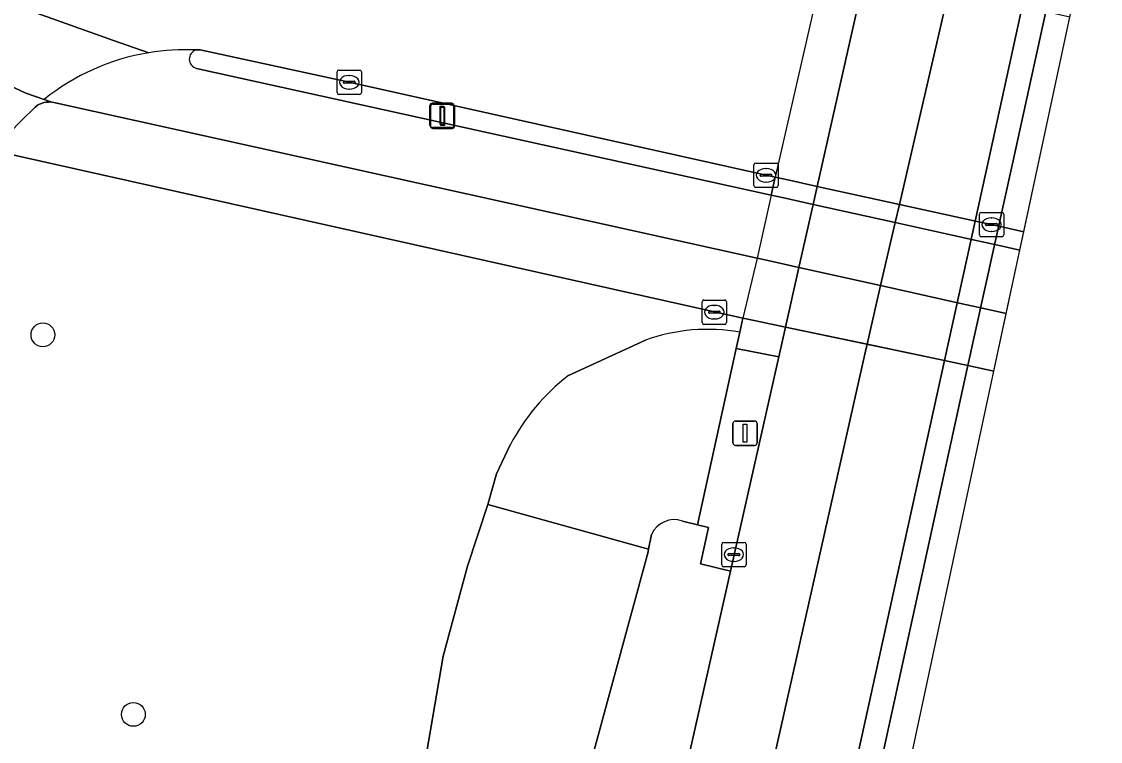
# Model space of a CAD drawing. Extents: x 161771 to 163125, y 382475 to 383179.
# Drawn here: x 163046.9 to 163091.25, y 382681.93 to 382711.52 of the extents above; entities that cross this region are included whole.
import ezdxf

# ---------------------------------------------------------------- set-up
doc = ezdxf.new("R2010")
doc.units = 0
for name, color, linetype in [('IMGEO_Berm_gesloten', 7, 'Continuous'), ('IMGEO_Berm_open', 7, 'Continuous'), ('IMGEO_Boom', 7, 'Continuous'), ('IMGEO_Dek', 7, 'Continuous'), ('IMGEO_Fietspad_open', 7, 'Continuous'), ('IMGEO_Groenvoorziening', 7, 'Continuous'), ('IMGEO_Hek', 7, 'Continuous'), ('IMGEO_Kolk', 7, 'Continuous'), ('IMGEO_Lichtmast', 7, 'Continuous'), ('IMGEO_Rijbaan_lokaal_gesloten', 7, 'Continuous'), ('IMGEO_Rijbaan_lokaal_open', 7, 'Continuous'), ('IMGEO_Rijbaan_regionaal_gesloten', 7, 'Continuous'), ('IMGEO_Verkeerseiland_open', 7, 'Continuous'), ('IMGEO_Voetpad_open', 7, 'Continuous')]:
    doc.layers.add(name, color=color, linetype=linetype)

msp = doc.modelspace()

# ---------------------------------------------------------------- linework, layer by layer
at = {"layer": 'IMGEO_Berm_gesloten'}
for points in [[(163081.594, 382713.555), (163081.768, 382714.327), (163082.359, 382716.95), (163082.85, 382719.126), (163082.924, 382719.464), (163081.762, 382719.726), (163081.238, 382719.844), (163080.627, 382717.332), (163080.066, 382714.705), (163079.9, 382713.929), (163077.881, 382705.126), (163077.717, 382704.381), (163077.146, 382701.788), (163076.555, 382699.323), (163077.082, 382699.213), (163078.302, 382698.957), (163078.855, 382701.41), (163079.439, 382704.001), (163079.607, 382704.743)], [(163090.29, 382717.805), (163089.329, 382718.022), (163086.702, 382706.048), (163084.839, 382697.583), (163085.808, 382697.375), (163087.618, 382705.615)], [(163078.302, 382698.957), (163077.082, 382699.213), (163076.555, 382699.323), (163076.43, 382698.753), (163076.283, 382698.086), (163078.027, 382697.74)]]:
    msp.add_lwpolyline(points, close=True, dxfattribs=at)
for points in [[(163085.808, 382697.375), (163084.839, 382697.583), (163080.675, 382678.66), (163074.573, 382651.19), (163069.59, 382628.557), (163062.679, 382597.162), (163055.744, 382565.749), (163050.52, 382542.19), (163049.44, 382537.321), (163047.048, 382526.523), (163045.764, 382520.643), (163042.312, 382505.001), (163040.438, 382496.39), (163044.005, 382495.679), (163045.134, 382504.639), (163046.123, 382512.629)], [(163049.638, 382533.407), (163050.487, 382537.307), (163051.569, 382542.231), (163056.74, 382565.707), (163063.681, 382597.094), (163067.594, 382614.812), (163070.606, 382628.454), (163075.575, 382651.019), (163081.658, 382678.476), (163085.808, 382697.375)]]:
    msp.add_lwpolyline(points, dxfattribs=at)
at = {"layer": 'IMGEO_Berm_open'}
for points in [[(163076.283, 382698.086), (163076.43, 382698.753)], [(163072.545, 382698.426), (163069.38, 382696.968)], [(163074.072, 382690.989), (163074.689, 382690.833), (163076.283, 382698.086)], [(163066.989, 382694.114), (163066.423, 382692.927), (163066.066, 382691.662), (163072.679, 382689.827), (163072.794, 382690.437)]]:
    msp.add_lwpolyline(points, dxfattribs=at)
msp.add_lwpolyline([(163078.027, 382697.74), (163076.283, 382698.086), (163074.689, 382690.833), (163075.146, 382690.726), (163074.805, 382689.231), (163076.04, 382688.926)], close=True, dxfattribs=at)
for centre, radius, start, end in [((163075.106, 382691.244), 7.624, 79.9977, 109.6248), ((163074.614, 382690.154), 8.592, 127.5317, 152.5576), ((163073.732, 382690.021), 1.026, 70.6252, 156.0963)]:
    msp.add_arc(centre, radius, start, end, dxfattribs=at)
at = {"layer": 'IMGEO_Boom'}
for centre in [(163047.775, 382698.641), (163051.494, 382683.042)]:
    msp.add_circle(centre, 0.489, dxfattribs=at)
at = {"layer": 'IMGEO_Dek'}
msp.add_lwpolyline([(163086.873, 382697.144), (163088.854, 382706.392), (163091.253, 382717.588), (163090.445, 382717.77), (163089.423, 382718.001), (163082.924, 382719.464), (163081.762, 382719.726), (163081.238, 382719.844), (163080.627, 382717.332), (163080.066, 382714.705), (163079.9, 382713.929), (163077.881, 382705.126), (163077.717, 382704.381), (163077.146, 382701.788), (163076.555, 382699.323), (163077.082, 382699.213), (163078.302, 382698.957), (163084.914, 382697.567), (163085.936, 382697.348)], close=True, dxfattribs=at)
at = {"layer": 'IMGEO_Fietspad_open'}
for points in [[(163087.941, 382702.127), (163087.035, 382702.327), (163086.014, 382702.552), (163082.815, 382703.257), (163079.439, 382704.001), (163078.235, 382704.267), (163077.717, 382704.381), (163054.092, 382709.589)], [(163047.823, 382708.318), (163048.146, 382708.205), (163048.149, 382708.204), (163048.22, 382708.193), (163077.146, 382701.788), (163077.644, 382701.678), (163078.855, 382701.41), (163082.216, 382700.664), (163085.44, 382699.95), (163086.46, 382699.723), (163087.382, 382699.519), (163087.941, 382702.127)]]:
    msp.add_lwpolyline(points, dxfattribs=at)
for centre, radius, start, end in [((163053.646, 382701.041), 9.32, 99.3916, 128.6668), ((163053.648, 382701.056), 9.305, 87.4081, 99.4215), ((163054.191, 382709.974), 0.397, 107.9155, 255.5377)]:
    msp.add_arc(centre, radius, start, end, dxfattribs=at)
at = {"layer": 'IMGEO_Groenvoorziening'}
for points in [[(163076.43, 382698.753), (163076.555, 382699.323), (163045.966, 382706.166), (163045.772, 382705.533), (163040.007, 382682.467)], [(163069.38, 382696.968), (163072.545, 382698.426)], [(163062.874, 382670.424), (163062.963, 382674.864), (163063.446, 382680.867), (163064.229, 382685.431), (163065.227, 382689.132), (163066.066, 382691.662), (163066.423, 382692.927), (163066.989, 382694.114)], [(163046.464, 382602.45), (163051.093, 382618.089), (163068.667, 382670.837), (163068.935, 382676.031), (163072.66, 382689.726), (163072.679, 382689.827), (163066.066, 382691.662), (163065.227, 382689.132), (163064.229, 382685.431), (163063.446, 382680.867), (163062.963, 382674.864), (163062.874, 382670.424), (163061.963, 382667.418), (163059.764, 382662.513), (163058.014, 382657.187), (163052.842, 382639.234), (163047.823, 382619.062), (163044.254, 382606.82)], [(163042.715, 382566.344), (163050.063, 382599.893), (163051.817, 382607.404), (163056.247, 382622.745), (163057.222, 382625.676), (163058.691, 382629.607), (163062.621, 382639.591), (163065.002, 382645.97), (163066.99, 382652.172), (163068.725, 382657.965), (163070.57, 382664.669), (163076.04, 382688.926), (163074.805, 382689.231), (163075.146, 382690.726), (163074.689, 382690.833), (163074.072, 382690.989)], [(163072.794, 382690.437), (163072.679, 382689.827), (163072.66, 382689.726), (163068.935, 382676.031), (163068.667, 382670.837), (163051.093, 382618.089), (163046.464, 382602.45), (163045.177, 382593.326), (163045.458, 382589.287), (163044.446, 382581.424), (163042.105, 382568.455), (163042.757, 382586.92), (163042.648, 382592.197), (163043.01, 382600.084), (163044.254, 382606.82), (163047.823, 382619.062), (163052.842, 382639.234), (163058.014, 382657.187), (163059.764, 382662.513), (163061.963, 382667.418), (163062.874, 382670.424)]]:
    msp.add_lwpolyline(points, dxfattribs=at)
for centre, radius, start, end in [((163075.106, 382691.244), 7.624, 79.9977, 109.6248), ((163074.614, 382690.154), 8.592, 127.5317, 152.5576), ((163073.732, 382690.021), 1.026, 70.6252, 156.0963)]:
    msp.add_arc(centre, radius, start, end, dxfattribs=at)
at = {"layer": 'IMGEO_Hek'}
for points in [[(163079.9, 382713.929), (163077.881, 382705.126)], [(163077.717, 382704.381), (163077.881, 382705.126)], [(163077.717, 382704.381), (163077.146, 382701.788)], [(163077.146, 382701.788), (163076.555, 382699.323)], [(163076.555, 382699.323), (163076.43, 382698.753)]]:
    msp.add_lwpolyline(points, dxfattribs=at)
at = {"layer": 'IMGEO_Kolk'}
for p, q in [((163059.869, 382708.597), (163059.869, 382709.449)), ((163059.944, 382709.523), (163060.796, 382709.523)), ((163060.357, 382709.303), (163060.382, 382709.303)), ((163060.87, 382709.449), (163060.87, 382708.597)), ((163060.128, 382709.017), (163060.128, 382709.029)), ((163060.566, 382708.98), (163060.168, 382708.98)), ((163060.171, 382709.066), (163060.569, 382709.066)), ((163060.38, 382708.743), (163060.355, 382708.743)), ((163060.612, 382709.029), (163060.612, 382709.017)), ((163060.796, 382708.523), (163059.944, 382708.523)), ((163077.006, 382704.774), (163077.006, 382705.626)), ((163077.081, 382705.7), (163077.933, 382705.7)), ((163078.007, 382705.626), (163078.007, 382704.774)), ((163077.265, 382705.194), (163077.265, 382705.206)), ((163077.703, 382705.157), (163077.305, 382705.157)), ((163077.308, 382705.243), (163077.706, 382705.243)), ((163077.494, 382705.48), (163077.519, 382705.48)), ((163077.749, 382705.206), (163077.749, 382705.194)), ((163077.933, 382704.7), (163077.081, 382704.7)), ((163077.517, 382704.92), (163077.492, 382704.92)), ((163086.275, 382702.747), (163086.275, 382703.599)), ((163086.35, 382703.673), (163087.202, 382703.673)), ((163086.763, 382703.453), (163086.788, 382703.453)), ((163087.276, 382703.599), (163087.276, 382702.747)), ((163086.534, 382703.167), (163086.534, 382703.179)), ((163086.972, 382703.13), (163086.574, 382703.13)), ((163086.577, 382703.216), (163086.975, 382703.216)), ((163086.786, 382702.893), (163086.761, 382702.893)), ((163087.018, 382703.179), (163087.018, 382703.167)), ((163087.202, 382702.673), (163086.35, 382702.673)), ((163074.878, 382699.147), (163074.878, 382699.999)), ((163074.953, 382700.073), (163075.805, 382700.073)), ((163075.366, 382699.853), (163075.391, 382699.853)), ((163075.879, 382699.999), (163075.879, 382699.147)), ((163075.137, 382699.567), (163075.137, 382699.579)), ((163075.575, 382699.53), (163075.177, 382699.53)), ((163075.18, 382699.616), (163075.578, 382699.616)), ((163075.621, 382699.579), (163075.621, 382699.567)), ((163075.805, 382699.073), (163074.953, 382699.073)), ((163075.389, 382699.293), (163075.364, 382699.293)), ((163075.681, 382689.183), (163075.681, 382690.035)), ((163075.756, 382690.109), (163076.608, 382690.109)), ((163076.682, 382690.035), (163076.682, 382689.183)), ((163075.94, 382689.603), (163075.94, 382689.615)), ((163075.983, 382689.652), (163076.381, 382689.652)), ((163076.169, 382689.889), (163076.194, 382689.889)), ((163076.424, 382689.615), (163076.424, 382689.603)), ((163076.378, 382689.566), (163075.98, 382689.566)), ((163076.192, 382689.329), (163076.167, 382689.329)), ((163076.608, 382689.109), (163075.756, 382689.109))]:
    msp.add_line(p, q, dxfattribs=at)
for points in [[(163059.869, 382708.597), (163059.869, 382709.449)], [(163059.944, 382709.523), (163060.796, 382709.523)], [(163060.87, 382709.449), (163060.87, 382708.597)], [(163060.796, 382708.523), (163059.944, 382708.523)], [(163077.006, 382704.774), (163077.006, 382705.626)], [(163077.081, 382705.7), (163077.933, 382705.7)], [(163078.007, 382705.626), (163078.007, 382704.774)], [(163077.933, 382704.7), (163077.081, 382704.7)], [(163086.275, 382702.747), (163086.275, 382703.599)], [(163086.35, 382703.673), (163087.202, 382703.673)], [(163087.276, 382703.599), (163087.276, 382702.747)], [(163087.202, 382702.673), (163086.35, 382702.673)], [(163074.878, 382699.147), (163074.878, 382699.999)], [(163074.953, 382700.073), (163075.805, 382700.073)], [(163075.879, 382699.999), (163075.879, 382699.147)], [(163075.805, 382699.073), (163074.953, 382699.073)], [(163075.681, 382689.183), (163075.681, 382690.035)], [(163075.756, 382690.109), (163076.608, 382690.109)], [(163076.682, 382690.035), (163076.682, 382689.183)], [(163076.608, 382689.109), (163075.756, 382689.109)]]:
    msp.add_lwpolyline(points, dxfattribs=at)
for centre, radius, start, end in [((163059.946, 382709.447), 0.0765, 91.552, 178.448), ((163059.946, 382709.447), 0.0765, 91.552, 178.448), ((163060.794, 382709.447), 0.0765, 1.552, 88.448), ((163060.794, 382709.447), 0.0765, 1.552, 88.448), ((163060.168, 382709.026), 0.0403, 85.8775, 175.7526), ((163060.165, 382709.016), 0.0366, 178.938, 274.7102), ((163060.569, 382709.023), 0.043, 264.8664, 352.4533), ((163060.573, 382709.028), 0.0386, 1.7309, 96.639), ((163059.946, 382708.599), 0.0765, 181.552, 268.448), ((163059.946, 382708.599), 0.0765, 181.552, 268.448), ((163060.794, 382708.599), 0.0765, 271.552, 358.448), ((163060.794, 382708.599), 0.0765, 271.552, 358.448), ((163077.083, 382705.624), 0.0765, 91.552, 178.448), ((163077.083, 382705.624), 0.0765, 91.552, 178.448), ((163077.931, 382705.624), 0.0765, 1.552, 88.448), ((163077.931, 382705.624), 0.0765, 1.552, 88.448), ((163077.305, 382705.203), 0.0403, 85.8775, 175.7526), ((163077.302, 382705.193), 0.0366, 178.938, 274.7102), ((163077.706, 382705.2), 0.043, 264.8664, 352.4533), ((163077.71, 382705.205), 0.0386, 1.7309, 96.639), ((163077.083, 382704.776), 0.0765, 181.552, 268.448), ((163077.083, 382704.776), 0.0765, 181.552, 268.448), ((163077.931, 382704.776), 0.0765, 271.552, 358.448), ((163077.931, 382704.776), 0.0765, 271.552, 358.448), ((163086.352, 382703.597), 0.0765, 91.552, 178.448), ((163086.352, 382703.597), 0.0765, 91.552, 178.448), ((163087.2, 382703.597), 0.0765, 1.552, 88.448), ((163087.2, 382703.597), 0.0765, 1.552, 88.448), ((163086.574, 382703.176), 0.0403, 85.8775, 175.7526), ((163086.571, 382703.166), 0.0366, 178.938, 274.7102), ((163086.975, 382703.173), 0.043, 264.8664, 352.4533), ((163086.979, 382703.178), 0.0386, 1.7309, 96.639), ((163086.352, 382702.749), 0.0765, 181.552, 268.448), ((163086.352, 382702.749), 0.0765, 181.552, 268.448), ((163087.2, 382702.749), 0.0765, 271.552, 358.448), ((163087.2, 382702.749), 0.0765, 271.552, 358.448), ((163074.955, 382699.997), 0.0765, 91.552, 178.448), ((163074.955, 382699.997), 0.0765, 91.552, 178.448), ((163075.803, 382699.997), 0.0765, 1.552, 88.448), ((163075.803, 382699.997), 0.0765, 1.552, 88.448), ((163075.177, 382699.576), 0.0403, 85.8775, 175.7526), ((163075.174, 382699.566), 0.0366, 178.938, 274.7102), ((163075.578, 382699.573), 0.043, 264.8664, 352.4533), ((163075.582, 382699.578), 0.0386, 1.7309, 96.639), ((163074.955, 382699.149), 0.0765, 181.552, 268.448), ((163074.955, 382699.149), 0.0765, 181.552, 268.448), ((163075.803, 382699.149), 0.0765, 271.552, 358.448), ((163075.803, 382699.149), 0.0765, 271.552, 358.448), ((163075.758, 382690.033), 0.0765, 91.552, 178.448), ((163075.758, 382690.033), 0.0765, 91.552, 178.448), ((163076.606, 382690.033), 0.0765, 1.552, 88.448), ((163076.606, 382690.033), 0.0765, 1.552, 88.448), ((163075.98, 382689.612), 0.0403, 85.8775, 175.7526), ((163075.977, 382689.602), 0.0366, 178.938, 274.7102), ((163076.381, 382689.609), 0.043, 264.8664, 352.4533), ((163076.385, 382689.614), 0.0386, 1.7309, 96.639), ((163075.758, 382689.185), 0.0765, 181.552, 268.448), ((163075.758, 382689.185), 0.0765, 181.552, 268.448), ((163076.606, 382689.185), 0.0765, 271.552, 358.448), ((163076.606, 382689.185), 0.0765, 271.552, 358.448)]:
    msp.add_arc(centre, radius, start, end, dxfattribs=at)
for centre, major_axis, ratio, start_param, end_param in [((163060.356, 382709.023), (-0.387, 0.002), 0.722429, 4.712389, 7.853982), ((163060.381, 382709.023), (-0.39, 0.002), 0.717154, 1.570796, 4.712389), ((163077.493, 382705.2), (-0.387, 0.002), 0.722429, 4.712389, 7.853982), ((163077.518, 382705.2), (-0.39, 0.002), 0.717154, 1.570796, 4.712389), ((163086.762, 382703.173), (-0.387, 0.002), 0.722429, 4.712389, 7.853982), ((163086.787, 382703.173), (-0.39, 0.002), 0.717154, 1.570796, 4.712389), ((163075.365, 382699.573), (-0.387, 0.002), 0.722429, 4.712389, 7.853982), ((163075.39, 382699.573), (-0.39, 0.002), 0.717154, 1.570796, 4.712389), ((163076.168, 382689.609), (-0.387, 0.002), 0.722429, 4.712389, 7.853982), ((163076.193, 382689.609), (-0.39, 0.002), 0.717154, 1.570796, 4.712389)]:
    msp.add_ellipse(centre, major_axis=major_axis, ratio=ratio, start_param=start_param, end_param=end_param, dxfattribs=at)
at = {"layer": 'IMGEO_Lichtmast'}
for p, q in [((163063.686, 382707.261), (163063.686, 382708.061)), ((163063.686, 382708.061), (163063.686, 382707.261)), ((163063.713, 382707.226), (163063.713, 382708.026)), ((163063.713, 382708.026), (163063.713, 382707.226)), ((163063.786, 382708.161), (163064.576, 382708.161)), ((163064.576, 382708.161), (163063.786, 382708.161)), ((163063.813, 382708.126), (163064.603, 382708.126)), ((163064.603, 382708.126), (163063.813, 382708.126)), ((163064.676, 382708.061), (163064.676, 382707.261)), ((163064.676, 382707.261), (163064.676, 382708.061)), ((163064.703, 382708.026), (163064.703, 382707.226)), ((163064.703, 382707.226), (163064.703, 382708.026)), ((163064.576, 382707.161), (163063.786, 382707.161)), ((163063.786, 382707.161), (163064.576, 382707.161)), ((163064.603, 382707.126), (163063.813, 382707.126)), ((163063.813, 382707.126), (163064.603, 382707.126)), ((163076.146, 382694.2), (163076.146, 382695)), ((163076.146, 382695), (163076.146, 382694.2)), ((163076.246, 382695.1), (163077.036, 382695.1)), ((163077.036, 382695.1), (163076.246, 382695.1)), ((163077.136, 382695), (163077.136, 382694.2)), ((163077.136, 382694.2), (163077.136, 382695)), ((163077.036, 382694.1), (163076.246, 382694.1)), ((163076.246, 382694.1), (163077.036, 382694.1))]:
    msp.add_line(p, q, dxfattribs=at)
for points in [[(163064.106, 382708.036), (163064.256, 382708.036), (163064.256, 382707.286), (163064.106, 382707.286), (163064.106, 382708.036)], [(163064.133, 382708.001), (163064.283, 382708.001), (163064.283, 382707.251), (163064.133, 382707.251), (163064.133, 382708.001)], [(163076.566, 382694.975), (163076.716, 382694.975), (163076.716, 382694.225), (163076.566, 382694.225), (163076.566, 382694.975)]]:
    msp.add_lwpolyline(points, dxfattribs=at)
for centre, start, end in [((163063.786, 382708.061), 90, 180), ((163063.786, 382708.061), 90, 180), ((163063.813, 382708.026), 90, 180), ((163063.813, 382708.026), 90, 180), ((163064.576, 382708.061), 0, 90), ((163064.576, 382708.061), 360, 90), ((163064.603, 382708.026), 0, 90), ((163064.603, 382708.026), 360, 90), ((163063.786, 382707.261), 180, 270), ((163063.786, 382707.261), 180, 270), ((163063.813, 382707.226), 180, 270), ((163063.813, 382707.226), 180, 270), ((163064.576, 382707.261), 270, 0), ((163064.576, 382707.261), 270, 0), ((163064.603, 382707.226), 270, 0), ((163064.603, 382707.226), 270, 0), ((163076.246, 382695), 90, 180), ((163076.246, 382695), 90, 180), ((163077.036, 382695), 0, 90), ((163077.036, 382695), 360, 90), ((163076.246, 382694.2), 180, 270), ((163076.246, 382694.2), 180, 270), ((163077.036, 382694.2), 270, 0), ((163077.036, 382694.2), 270, 0)]:
    msp.add_arc(centre, 0.1, start, end, dxfattribs=at)
at = {"layer": 'IMGEO_Rijbaan_lokaal_gesloten'}
for points in [[(163052.125, 382710.236), (163050.674, 382710.737), (163046.945, 382712.072), (163033.334, 382716.946), (163031.336, 382717.589), (162976.631, 382730.027), (162861.402, 382755.875), (162678.397, 382796.971), (162605.633, 382813.283)], [(163057.707, 382719.325), (163048.718, 382719.942), (163047.759, 382716.988), (163046.945, 382712.072), (163050.674, 382710.737), (163052.125, 382710.236)], [(163088.102, 382702.881), (163088.854, 382706.392), (163089.992, 382711.703), (163089.147, 382711.89), (163088.124, 382712.115), (163085.019, 382712.8), (163081.594, 382713.555), (163080.413, 382713.816), (163079.9, 382713.929), (163079.146, 382714.095), (163062.019, 382717.933), (163058.863, 382718.65)], [(163031.533, 382715.814), (163032.889, 382715.249), (163038.515, 382712.603), (163047.071, 382708.58), (163047.823, 382708.318)], [(163054.069, 382710.352), (163054.242, 382710.355), (163060.369, 382709.021), (163077.881, 382705.126), (163078.405, 382705.011), (163078.707, 382704.94), (163079.607, 382704.743), (163082.987, 382704.004), (163086.18, 382703.305), (163087.202, 382703.08), (163088.102, 382702.881)]]:
    msp.add_lwpolyline(points, dxfattribs=at)
for centre, radius, start, end in [((163053.646, 382701.041), 9.32, 99.3916, 128.6668), ((163053.648, 382701.056), 9.305, 87.4081, 99.4215)]:
    msp.add_arc(centre, radius, start, end, dxfattribs=at)
at = {"layer": 'IMGEO_Rijbaan_lokaal_open'}
msp.add_lwpolyline([(163040.007, 382682.467), (163045.772, 382705.533), (163045.966, 382706.166), (163046.402, 382706.943), (163046.898, 382707.444), (163047.452, 382708.004), (163047.553, 382708.078), (163047.635, 382708.121), (163047.712, 382708.154), (163047.815, 382708.185), (163047.903, 382708.202), (163048.003, 382708.211), (163048.076, 382708.213), (163048.149, 382708.204), (163048.146, 382708.205), (163047.823, 382708.318), (163047.071, 382708.58), (163038.515, 382712.603), (163036.855, 382705.269)], dxfattribs=at)
at = {"layer": 'IMGEO_Rijbaan_regionaal_gesloten'}
for points in [[(163085.802, 382716.189), (163086.379, 382718.686), (163082.924, 382719.464), (163082.85, 382719.126), (163082.359, 382716.95), (163081.768, 382714.327), (163081.594, 382713.555), (163079.607, 382704.743), (163079.439, 382704.001), (163078.855, 382701.41), (163078.302, 382698.957), (163081.657, 382698.252), (163082.216, 382700.664), (163082.815, 382703.257), (163082.987, 382704.004), (163085.019, 382712.8), (163085.196, 382713.566)], [(163089.329, 382718.022), (163086.379, 382718.686), (163085.802, 382716.189), (163085.196, 382713.566), (163085.019, 382712.8), (163082.987, 382704.004), (163082.815, 382703.257), (163082.216, 382700.664), (163081.657, 382698.252), (163084.839, 382697.583), (163086.702, 382706.048)], [(163086.873, 382697.143), (163088.854, 382706.392), (163091.253, 382717.588), (163090.29, 382717.805), (163087.618, 382705.615), (163085.808, 382697.375)], [(163084.839, 382697.583), (163081.657, 382698.252), (163081.592, 382697.966), (163073.618, 382662.511), (163071.357, 382653.921), (163059.316, 382608.17), (163048.248, 382560.473), (163034.302, 382497.886), (163037.319, 382497.184), (163040.438, 382496.39), (163042.312, 382505.001), (163045.764, 382520.643), (163047.048, 382526.523), (163049.44, 382537.321), (163050.52, 382542.19), (163055.744, 382565.749), (163062.679, 382597.162), (163069.59, 382628.557), (163074.573, 382651.19), (163080.675, 382678.66)]]:
    msp.add_lwpolyline(points, close=True, dxfattribs=at)
for points in [[(163056.851, 382613.022), (163059.381, 382621.049), (163062.151, 382628.996), (163064.71, 382635.635), (163067.58, 382643.079), (163069.983, 382650.687), (163071.357, 382653.921), (163073.618, 382662.511), (163081.592, 382697.966), (163081.657, 382698.252), (163078.302, 382698.957), (163078.027, 382697.74), (163076.04, 382688.926), (163070.57, 382664.669), (163068.725, 382657.965), (163066.99, 382652.172), (163065.002, 382645.97), (163062.621, 382639.591), (163058.691, 382629.607), (163057.222, 382625.676), (163056.247, 382622.745), (163051.817, 382607.404)], [(163046.024, 382495.301), (163050.516, 382528.634), (163069.23, 382614.776), (163086.873, 382697.143), (163085.808, 382697.375), (163081.658, 382678.476), (163075.575, 382651.019), (163070.606, 382628.454), (163067.594, 382614.812), (163063.681, 382597.094), (163056.74, 382565.707), (163051.569, 382542.231), (163050.487, 382537.307), (163049.638, 382533.407)]]:
    msp.add_lwpolyline(points, dxfattribs=at)
at = {"layer": 'IMGEO_Verkeerseiland_open'}
for points in [[(163088.102, 382702.881), (163087.202, 382703.08), (163086.18, 382703.305), (163082.987, 382704.004), (163079.607, 382704.743), (163078.707, 382704.94), (163078.405, 382705.011), (163077.881, 382705.126), (163060.369, 382709.021), (163054.242, 382710.355), (163054.069, 382710.352)], [(163054.092, 382709.589), (163077.717, 382704.381), (163078.235, 382704.267), (163079.439, 382704.001), (163082.815, 382703.257), (163086.014, 382702.552), (163087.035, 382702.327), (163087.941, 382702.127), (163088.102, 382702.881)]]:
    msp.add_lwpolyline(points, dxfattribs=at)
msp.add_arc((163054.191, 382709.974), 0.397, 107.9155, 255.5377, dxfattribs=at)
at = {"layer": 'IMGEO_Voetpad_open'}
for points in [[(163086.873, 382697.143), (163087.382, 382699.519), (163086.46, 382699.723), (163085.44, 382699.95), (163082.216, 382700.664), (163078.855, 382701.41), (163077.644, 382701.678), (163077.146, 382701.788), (163048.22, 382708.193), (163048.149, 382708.204), (163048.076, 382708.213), (163048.003, 382708.211), (163047.903, 382708.202), (163047.815, 382708.185), (163047.712, 382708.154), (163047.635, 382708.121), (163047.553, 382708.078), (163047.452, 382708.004), (163046.898, 382707.444)], [(163045.966, 382706.166), (163076.555, 382699.323), (163077.082, 382699.213), (163078.302, 382698.957), (163081.657, 382698.252), (163084.839, 382697.583), (163085.808, 382697.375), (163086.873, 382697.143)]]:
    msp.add_lwpolyline(points, dxfattribs=at)

doc.saveas('drawing.dxf')
